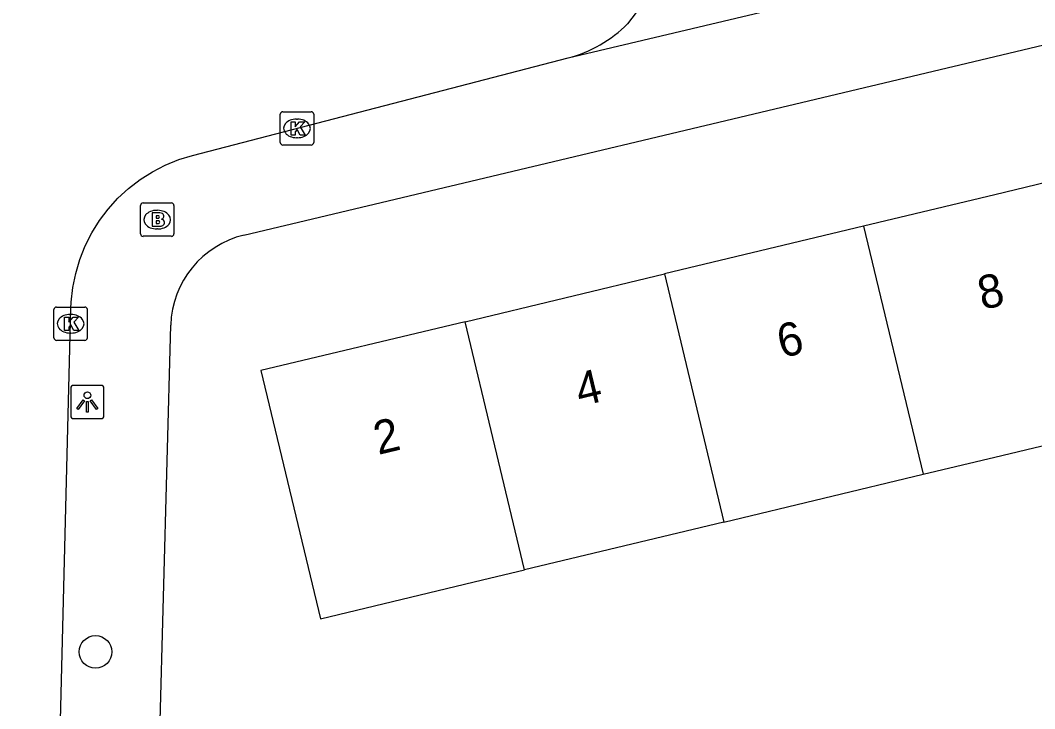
# Model space of a CAD drawing. Extents: x 162026 to 163499, y 387297 to 388169.
# Drawn here: x 162970.76 to 163001.19, y 387817.03 to 387837.68 of the extents above; entities that cross this region are included whole.
import ezdxf

# ---------------------------------------------------------------- set-up
doc = ezdxf.new("R2010")
doc.units = 0
for name, color, linetype in [('IMGEO_Boom', 7, 'Continuous'), ('IMGEO_Brandkraan', 7, 'Continuous'), ('IMGEO_Kolk', 7, 'Continuous'), ('IMGEO_Lichtpunt', 7, 'Continuous'), ('IMGEO_Pand', 7, 'Continuous'), ('IMGEO_Pand_nummerreeks', 7, 'Continuous'), ('IMGEO_Rijbaan_lokaal_open', 7, 'Continuous'), ('IMGEO_Voetpad_open', 7, 'Continuous')]:
    doc.layers.add(name, color=color, linetype=linetype)

msp = doc.modelspace()

# ---------------------------------------------------------------- linework, layer by layer
at = {"layer": 'IMGEO_Boom'}
msp.add_circle((162973.019, 387818.738), 0.489, dxfattribs=at)
at = {"layer": 'IMGEO_Brandkraan'}
for p, q in [((162974.371, 387831.276), (162974.371, 387832.128)), ((162974.446, 387832.202), (162975.298, 387832.202)), ((162975.372, 387832.128), (162975.372, 387831.276)), ((162974.859, 387831.982), (162974.884, 387831.982)), ((162975.298, 387831.202), (162974.446, 387831.202)), ((162974.882, 387831.422), (162974.857, 387831.422))]:
    msp.add_line(p, q, dxfattribs=at)
for points in [[(162974.371, 387831.276), (162974.371, 387832.128)], [(162974.446, 387832.202), (162975.298, 387832.202)], [(162975.372, 387832.128), (162975.372, 387831.276)], [(162974.719, 387831.902), (162974.719, 387831.502), (162974.932, 387831.502)], [(162974.95, 387831.902), (162974.719, 387831.902)], [(162974.898, 387831.821), (162974.844, 387831.821), (162974.844, 387831.745)], [(162974.844, 387831.745), (162974.897, 387831.745)], [(162974.906, 387831.669), (162974.844, 387831.669), (162974.844, 387831.588)], [(162974.844, 387831.588), (162974.906, 387831.588)], [(162975.298, 387831.202), (162974.446, 387831.202)]]:
    msp.add_lwpolyline(points, dxfattribs=at)
for centre, radius, start, end in [((162974.448, 387832.126), 0.0765, 91.552, 178.448), ((162974.448, 387832.126), 0.0765, 91.552, 178.448), ((162975.296, 387832.126), 0.0765, 1.552, 88.448), ((162975.296, 387832.126), 0.0765, 1.552, 88.448), ((162974.899, 387831.783), 0.0379, 267.8285, 90.9355), ((162974.954, 387831.757), 0.145, 59.4692, 91.5367), ((162974.979, 387831.804), 0.0922, 285.5137, 58.1501), ((162974.907, 387831.628), 0.0404, 269.8759, 90.5077), ((162974.938, 387831.753), 0.251, 268.6676, 293.5347), ((162974.984, 387831.612), 0.105, 301.3115, 78.989), ((162974.448, 387831.278), 0.0765, 181.552, 268.448), ((162974.448, 387831.278), 0.0765, 181.552, 268.448), ((162975.296, 387831.278), 0.0765, 271.552, 358.448), ((162975.296, 387831.278), 0.0765, 271.552, 358.448)]:
    msp.add_arc(centre, radius, start, end, dxfattribs=at)
for centre, major_axis, ratio, start_param, end_param in [((162974.858, 387831.702), (-0.387, 0.002), 0.722429, 4.712389, 7.853982), ((162974.883, 387831.702), (-0.39, 0.002), 0.717154, 1.570796, 4.712389)]:
    msp.add_ellipse(centre, major_axis=major_axis, ratio=ratio, start_param=start_param, end_param=end_param, dxfattribs=at)
at = {"layer": 'IMGEO_Kolk'}
for p, q in [((162978.563, 387834.014), (162978.563, 387834.866)), ((162978.638, 387834.94), (162979.49, 387834.94)), ((162979.564, 387834.866), (162979.564, 387834.014)), ((162979.051, 387834.72), (162979.076, 387834.72)), ((162979.49, 387833.94), (162978.638, 387833.94)), ((162979.074, 387834.16), (162979.049, 387834.16)), ((162971.848, 387829.081), (162972.7, 387829.081)), ((162971.773, 387828.155), (162971.773, 387829.007)), ((162972.261, 387828.861), (162972.286, 387828.861)), ((162972.774, 387829.007), (162972.774, 387828.155)), ((162972.284, 387828.301), (162972.259, 387828.301)), ((162972.7, 387828.081), (162971.848, 387828.081))]:
    msp.add_line(p, q, dxfattribs=at)
for points in [[(162978.563, 387834.014), (162978.563, 387834.866)], [(162978.638, 387834.94), (162979.49, 387834.94)], [(162979.564, 387834.866), (162979.564, 387834.014)], [(162978.884, 387834.64), (162979.007, 387834.64), (162979.007, 387834.489), (162979.137, 387834.64), (162979.301, 387834.64), (162979.155, 387834.489), (162979.308, 387834.24), (162979.156, 387834.24), (162979.071, 387834.404), (162979.007, 387834.337), (162979.007, 387834.24), (162978.884, 387834.24), (162978.884, 387834.64)], [(162979.49, 387833.94), (162978.638, 387833.94)], [(162971.848, 387829.081), (162972.7, 387829.081)], [(162971.773, 387828.155), (162971.773, 387829.007)], [(162972.094, 387828.781), (162972.217, 387828.781), (162972.217, 387828.63), (162972.347, 387828.781), (162972.511, 387828.781), (162972.365, 387828.63), (162972.518, 387828.381), (162972.366, 387828.381), (162972.281, 387828.545), (162972.217, 387828.478), (162972.217, 387828.381), (162972.094, 387828.381), (162972.094, 387828.781)], [(162972.774, 387829.007), (162972.774, 387828.155)], [(162972.7, 387828.081), (162971.848, 387828.081)]]:
    msp.add_lwpolyline(points, dxfattribs=at)
for centre, start, end in [((162978.64, 387834.864), 91.552, 178.448), ((162978.64, 387834.864), 91.552, 178.448), ((162979.488, 387834.864), 1.552, 88.448), ((162979.488, 387834.864), 1.552, 88.448), ((162978.64, 387834.016), 181.552, 268.448), ((162978.64, 387834.016), 181.552, 268.448), ((162979.488, 387834.016), 271.552, 358.448), ((162979.488, 387834.016), 271.552, 358.448), ((162971.85, 387829.005), 91.552, 178.448), ((162971.85, 387829.005), 91.552, 178.448), ((162972.698, 387829.005), 1.552, 88.448), ((162972.698, 387829.005), 1.552, 88.448), ((162971.85, 387828.157), 181.552, 268.448), ((162971.85, 387828.157), 181.552, 268.448), ((162972.698, 387828.157), 271.552, 358.448), ((162972.698, 387828.157), 271.552, 358.448)]:
    msp.add_arc(centre, 0.0765, start, end, dxfattribs=at)
for centre, major_axis, ratio, start_param, end_param in [((162979.05, 387834.44), (-0.387, 0.002), 0.722429, 4.712389, 7.853982), ((162979.075, 387834.44), (-0.39, 0.002), 0.717154, 1.570796, 4.712389), ((162972.26, 387828.581), (-0.387, 0.002), 0.722429, 4.712389, 7.853982), ((162972.285, 387828.581), (-0.39, 0.002), 0.717154, 1.570796, 4.712389)]:
    msp.add_ellipse(centre, major_axis=major_axis, ratio=ratio, start_param=start_param, end_param=end_param, dxfattribs=at)
at = {"layer": 'IMGEO_Lichtpunt'}
for p, q in [((162972.276, 387826.636), (162972.276, 387825.829)), ((162972.276, 387826.636), (162972.276, 387825.829)), ((162973.178, 387826.731), (162972.37, 387826.731)), ((162973.178, 387826.731), (162972.37, 387826.731)), ((162973.272, 387825.829), (162973.272, 387826.636)), ((162973.272, 387825.829), (162973.272, 387826.636)), ((162972.37, 387825.735), (162973.178, 387825.735)), ((162972.37, 387825.735), (162973.178, 387825.735))]:
    msp.add_line(p, q, dxfattribs=at)
for points in [[(162972.65, 387826.3), (162972.689, 387826.272), (162972.501, 387826.01), (162972.463, 387826.037), (162972.65, 387826.3)], [(162972.862, 387826.272), (162972.9, 387826.299), (162973.087, 387826.037), (162973.048, 387826.009), (162972.862, 387826.272)], [(162972.752, 387826.252), (162972.799, 387826.252), (162972.799, 387825.93), (162972.752, 387825.93), (162972.752, 387826.252)]]:
    msp.add_lwpolyline(points, dxfattribs=at)
msp.add_circle((162972.775, 387826.434), 0.0994, dxfattribs=at)
for centre, start, end in [((162972.37, 387826.636), 90, 180), ((162972.37, 387826.636), 90, 180), ((162973.178, 387826.636), 0, 90), ((162973.178, 387826.636), 0, 90), ((162972.37, 387825.829), 180, 270), ((162972.37, 387825.829), 180, 270), ((162973.178, 387825.829), 270, 0), ((162973.178, 387825.829), 270, 360)]:
    msp.add_arc(centre, 0.0946, start, end, dxfattribs=at)
at = {"layer": 'IMGEO_Pand'}
for points in [[(162997.847, 387824.065), (163000, 387824.58), (163003.968, 387825.531), (163003.349, 387828.112), (163002.184, 387832.974), (163000, 387832.451), (162996.063, 387831.507)], [(162996.063, 387831.507), (162990.084, 387830.074)], [(162996.063, 387831.507), (162997.847, 387824.065)], [(162984.105, 387828.641), (162990.084, 387830.074)], [(162990.084, 387830.074), (162991.868, 387822.632)], [(162984.105, 387828.641), (162977.98, 387827.173), (162979.764, 387819.73), (162984.627, 387820.896), (162985.89, 387821.199)], [(162985.89, 387821.199), (162984.105, 387828.641)], [(162991.868, 387822.632), (162997.847, 387824.065)], [(162991.868, 387822.632), (162985.89, 387821.199)]]:
    msp.add_lwpolyline(points, dxfattribs=at)
at = {"layer": 'IMGEO_Rijbaan_lokaal_open'}
msp.add_lwpolyline([(162970.763, 387768.558), (162970.938, 387776.236), (162971.732, 387807.368), (162971.959, 387816.293), (162972.284, 387829.041), (162972.293, 387829.231), (162972.34, 387829.664), (162972.427, 387830.091), (162972.551, 387830.509), (162972.712, 387830.913), (162972.908, 387831.302), (162973.138, 387831.672), (162973.401, 387832.02), (162973.693, 387832.343), (162974.013, 387832.638), (162974.359, 387832.904), (162974.726, 387833.137), (162975.113, 387833.337), (162975.517, 387833.502), (162975.933, 387833.63), (162987.196, 387836.551)], dxfattribs=at)
for centre, radius, start, end in [((162985.959, 387840.174), 3.985, 319.3796, 8.2474), ((162986.215, 387840.323), 3.897, 284.5735, 315.2677)]:
    msp.add_arc(centre, radius, start, end, dxfattribs=at)
at = {"layer": 'IMGEO_Voetpad_open'}
for points in [[(162987.196, 387836.551), (162995.022, 387838.413)], [(162977.474, 387831.237), (163000, 387836.6), (163002.729, 387837.25)], [(162974.951, 387816.303), (162975.277, 387828.539)]]:
    msp.add_lwpolyline(points, dxfattribs=at)
msp.add_arc((162978.132, 387828.458), 2.856, 103.3134, 178.3743, dxfattribs=at)

# ---------------------------------------------------------------- texts
at = {"layer": 'IMGEO_Pand_nummerreeks'}
for s, rotation, p in [('8', 13.4777, (162999.625, 387828.988)), ('6', 13.4779, (162993.604, 387827.544)), ('4', 13.4779, (162987.553, 387826.094)), ('2', 13.4779, (162981.5, 387824.643))]:
    msp.add_text(s, height=1, rotation=rotation, dxfattribs=at).set_placement(p)

doc.saveas('drawing.dxf')
